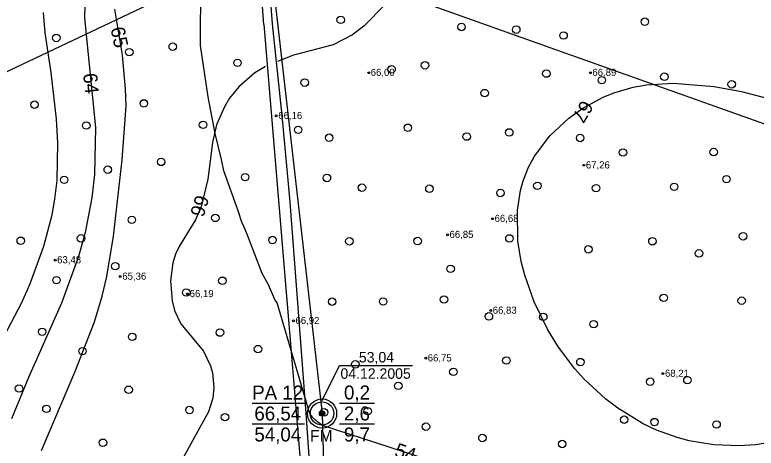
# Model space of a CAD drawing. Extents: x 532503 to 539665, y 6557663 to 6561526.
# Drawn here: x 534128.7 to 534382.9, y 6559614.5 to 6559763.1 of the extents above; entities that cross this region are included whole.
import ezdxf

# ---------------------------------------------------------------- set-up
doc = ezdxf.new("R2010")
doc.units = 0
for name, color, linetype in [('GEOLPUNKT', 7, 'Continuous'), ('HALJASTUS', 7, 'Continuous'), ('HORISONTAAL-EH2000', 7, 'Continuous'), ('KORGUS-EH2000', 7, 'Continuous'), ('Lamami horisontaal_EH2000', 7, 'Continuous'), ('Lõige', 7, 'Continuous'), ('Proovid', 7, 'Continuous'), ('TEE', 7, 'Continuous'), ('Veetase', 7, 'Continuous')]:
    doc.layers.add(name, color=color, linetype=linetype)

# ---------------------------------------------------------------- blocks, each defined once
blk = doc.blocks.new('METS')
at = {"layer": 'HALJASTUS'}
blk.add_circle((0, 0), 0.8, dxfattribs=at)

msp = doc.modelspace()

# ---------------------------------------------------------------- linework, layer by layer
at = {"layer": 'GEOLPUNKT'}
for p, q in [((534210.02, 6559629.95), (534228.02, 6559629.95)), ((534240.02, 6559629.95), (534252.02, 6559629.95)), ((534210.02, 6559622.75), (534228.02, 6559622.75)), ((534240.02, 6559622.75), (534252.02, 6559622.75))]:
    msp.add_line(p, q, dxfattribs=at)
for radius in [5, 4, 0.9, 0.801, 0.7, 0.6, 0.5, 0.4, 0.3, 0.2, 0.1]:
    msp.add_circle((534234.02, 6559626.35), radius, dxfattribs=at)
at = {"layer": 'HORISONTAAL-EH2000'}
for points in [[(534334.46, 6559834.45), (534333.43, 6559833.76), (534327.99, 6559830.52), (534316.75, 6559824.73), (534301.94, 6559818.11), (534294.71, 6559814.41), (534287.4, 6559809.66), (534283.99, 6559806.94), (534279.33, 6559802.42), (534274.21, 6559795.86), (534265.58, 6559781.47), (534259.24, 6559771.37), (534255.61, 6559766.59), (534248.5, 6559759.31), (534244.47, 6559756.27), (534237.87, 6559752.83), (534224.2, 6559749.26), (534218.79, 6559747.12)], [(534152.89, 6559775.47), (534152.55, 6559762.1), (534154.05, 6559747.06), (534156.32, 6559724.43), (534156, 6559708.31), (534155.09, 6559700.28), (534152.81, 6559688.39), (534150.54, 6559680.17), (534144.68, 6559664.15), (534133.37, 6559638.65), (534127.52, 6559624.55)], [(534137.79, 6559613.62), (534149.27, 6559640.58), (534155.94, 6559657.77), (534158.59, 6559666.58), (534160.2, 6559673.37), (534162.56, 6559687.14), (534165.48, 6559713.35), (534166.8, 6559731.93), (534166.68, 6559737.72), (534165.55, 6559749.27), (534163, 6559764.99)], [(534125.14, 6559653.05), (534130.96, 6559664.24), (534133.83, 6559670.61), (534138.59, 6559683.77), (534141.44, 6559694.47), (534142.43, 6559699.91), (534143.14, 6559706.31), (534143.37, 6559719.2), (534142.94, 6559727.26), (534141.12, 6559743.27), (534139.12, 6559756.96), (534138.5, 6559763.84)], [(534214.62, 6559745.35), (534211.01, 6559743.15), (534205.51, 6559738.43), (534202.32, 6559734.47), (534200.53, 6559731.59), (534197.86, 6559725.41), (534196.43, 6559719.29), (534194.82, 6559706.69), (534192.57, 6559697.2), (534190.64, 6559692.76), (534188.27, 6559688.84), (534185.04, 6559683.68), (534183.74, 6559680.97), (534182.83, 6559678.07), (534182.08, 6559671.89), (534182.62, 6559664.98), (534183.48, 6559661.68), (534185.63, 6559657.15), (534193.4, 6559647.77), (534195.82, 6559642.71), (534196.46, 6559640.27), (534196.93, 6559635.26), (534196.54, 6559631.57), (534195.07, 6559626.91), (534190.28, 6559618.23), (534184.57, 6559607.88)], [(534304.83, 6559710.87), (534306.86, 6559714.66), (534312.1, 6559721.64), (534318.6, 6559727.68), (534323.47, 6559731.11), (534330.43, 6559734.83), (534334.03, 6559736.29), (534340.72, 6559738.23), (534345.25, 6559739.05), (534354.44, 6559739.68), (534368.46, 6559738.57), (534377.87, 6559736.8), (534396.57, 6559731.9), (534420.34, 6559725.11), (534432.05, 6559722.19), (534449.59, 6559719.1), (534462.68, 6559718.26)], [(534394, 6559617.52), (534382.7, 6559615.61), (534376.96, 6559615.3), (534368.36, 6559615.65), (534359.9, 6559617.03), (534355.76, 6559618.12), (534348.66, 6559620.69), (534344.09, 6559622.84), (534335.43, 6559628.13), (534331.35, 6559631.23), (534323.79, 6559638.25), (534320.7, 6559641.69), (534315.07, 6559649.11), (534311.37, 6559655.09), (534306.71, 6559664.64), (534303.51, 6559673.82), (534302.34, 6559678.51), (534301.19, 6559685.58), (534301.02, 6559696.08), (534302.07, 6559702.84), (534302.97, 6559706.12), (534304.83, 6559710.87)]]:
    msp.add_lwpolyline(points, dxfattribs=at)
at = {"layer": 'KORGUS-EH2000'}
for centre in [(534250, 6559743.24), (534326, 6559743.24), (534218.32, 6559728.44), (534323.79, 6559711.49), (534292.49, 6559693.16), (534277.03, 6559687.66), (534142.5, 6559678.97), (534164.85, 6559673.33), (534187.93, 6559667.36), (534291.84, 6559661.67), (534224.21, 6559658.13), (534269.55, 6559645.3), (534350.83, 6559640.03)]:
    msp.add_circle(centre, 0.32, dxfattribs=at)
at = {"layer": 'Lamami horisontaal_EH2000'}
msp.add_lwpolyline([(534270.75, 6559610.31), (534234.22, 6559622.29), (534233.35, 6559622.86), (534233.07, 6559623.05), (534232.49, 6559623.49), (534231.95, 6559623.91), (534231.62, 6559624.21), (534231.04, 6559624.77), (534230.75, 6559625.1), (534230.3, 6559625.63), (534229.88, 6559626.24), (534218.59, 6559664.29), (534217.79, 6559665.44), (534215.69, 6559670.5), (534213.51, 6559674.37), (534208.25, 6559688.12), (534207.3, 6559690.27), (534206.54, 6559691.99), (534205.25, 6559695.87), (534200.36, 6559709.61), (534199.49, 6559713.49), (534197.37, 6559722.39), (534194.98, 6559734.99), (534192.32, 6559752.6), (534192.51, 6559774.1)], dxfattribs=at)
at = {"layer": 'Lõige'}
for points in [[(534196.94, 6560008.33), (534199.17, 6559979.56), (534201.3, 6559874.5), (534215.74, 6559786.31), (534234.02, 6559626.35), (534236.27, 6559544.42), (534237.9, 6559498.78), (534199.31, 6559446.85), (534164.07, 6559400.22), (534154.58, 6559387.66)], [(533917.43, 6559650.43), (533949.04, 6559659.85), (534215.74, 6559786.31), (534470.46, 6559695.5), (534707.91, 6559763.06), (534929.16, 6559826.01), (535198.18, 6559814.49), (535305.66, 6559887.85), (535520.8, 6559960.87), (535543.92, 6559971)]]:
    msp.add_lwpolyline(points, dxfattribs=at)
at = {"layer": 'TEE'}
for p, q in [((534214.08, 6559759.73), (534205.15, 6559869.25)), ((534217.07, 6559760.02), (534208.3, 6559867.51)), ((534220.32, 6559728.61), (534217.07, 6559760.02)), ((534223.13, 6559698.91), (534220.31, 6559728.62)), ((534226.21, 6559658.28), (534223.13, 6559698.87)), ((534228.52, 6559626.51), (534226.21, 6559658.28)), ((534229.89, 6559606.87), (534228.52, 6559626.5))]:
    msp.add_line(p, q, dxfattribs=at)
msp.add_lwpolyline([(534214.08, 6559759.73), (534229.88, 6559570.67), (534233.33, 6559538.8), (534241.25, 6559523.41), (534256.98, 6559509.68), (534269, 6559504.22), (534278.97, 6559501.8), (534297.64, 6559502.71), (534311.83, 6559501.15), (534321.29, 6559498), (534353.11, 6559480.54), (534379.41, 6559462.48)], dxfattribs=at)
at = {"layer": 'Veetase'}
for p, q in [((534234.02, 6559630.85), (534240.02, 6559642.85)), ((534240.02, 6559642.85), (534265.02, 6559642.85))]:
    msp.add_line(p, q, dxfattribs=at)

# ---------------------------------------------------------------- block references
at = {"layer": 'HALJASTUS', "xscale": 1.6, "yscale": 1.6000000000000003}
for p in [(534240.41, 6559761.36), (534344.69, 6559760.73), (534281.82, 6559758.94), (534300.59, 6559758.02), (534316.83, 6559756.01), (534142.91, 6559755.16), (534167.93, 6559750.29), (534182.82, 6559752.17), (534205.04, 6559746.62), (534269.32, 6559745.79), (534257.86, 6559744.4), (534310.93, 6559742.94), (534329.93, 6559740.68), (534351.38, 6559741.87), (534228.07, 6559739.85), (534374.47, 6559739.26), (534289.77, 6559736.26), (534172.91, 6559732.71), (534135.42, 6559732.28), (534153.18, 6559725.15), (534193.21, 6559725.35), (534225.83, 6559723.66), (534263.42, 6559724.37), (534298.2, 6559722.77), (534236.46, 6559720.95), (534283.62, 6559721.34), (534322.51, 6559720.86), (534337.2, 6559715.87), (534368.28, 6559716.03), (534178.84, 6559712.64), (534160.54, 6559709.98), (534207.65, 6559707.4), (534235.68, 6559707.15), (534145.61, 6559706.49), (534372.69, 6559706.72), (534247.7, 6559703.81), (534270.83, 6559703.45), (534295.18, 6559702), (534307.84, 6559704.46), (534327.95, 6559703.65), (534354.75, 6559704.09), (534168.79, 6559692.79), (534197.43, 6559693.44), (534378.36, 6559687.13), (534130.71, 6559685.61), (534151.37, 6559686.42), (534217.02, 6559685.84), (534243.39, 6559685.41), (534266.78, 6559685.5), (534298.25, 6559686.4), (534347.28, 6559685.43), (534325.35, 6559682.67), (534363.25, 6559681.27), (534163.11, 6559676.87), (534278.09, 6559675.98), (534142.97, 6559672.08), (534199.84, 6559671.88), (534187.47, 6559667.86), (534237.48, 6559664.71), (534254.95, 6559664.78), (534275.83, 6559665.45), (534351.15, 6559666.04), (534377.88, 6559665.05), (534291.23, 6559659.66), (534309.86, 6559659.49), (534327.12, 6559657), (534138.07, 6559654.38), (534199.01, 6559654.1), (534168.94, 6559652.64), (534151.87, 6559647.74), (534212.06, 6559648.44), (534297.21, 6559644.53), (534322.6, 6559643.98), (534245.44, 6559643.2), (534279.04, 6559640.64), (534346.53, 6559637.25), (534359.29, 6559637.77), (534130.13, 6559634.94), (534167.72, 6559634.5), (534260.15, 6559635.85), (534139.51, 6559627.93), (534188.55, 6559627.53), (534234.72, 6559626.74), (534249.67, 6559627.16), (534200.74, 6559625.08), (534337.6, 6559624.23), (534348.01, 6559623.41), (534269.64, 6559621.84), (534369.28, 6559622.59), (534158.9, 6559616.31), (534289, 6559617.94), (534316.35, 6559615.89)]:
    msp.add_blockref('METS', p, dxfattribs=at)

# ---------------------------------------------------------------- texts
at = {"layer": 'GEOLPUNKT'}
for s, p in [('PA 12', (534210.06, 6559631.15)), ('0,2', (534241.54, 6559631.15)), ('66,54', (534210.8, 6559623.95)), ('2,6', (534241.51, 6559623.95)), ('54,04', (534210.8, 6559616.75)), ('9,7', (534241.51, 6559616.75))]:
    msp.add_text(s, height=4.8, dxfattribs=at).set_placement(p)
at = {"layer": 'HORISONTAAL-EH2000'}
for s, rotation, p in [('65', 282.1676, (534161.46, 6559758.42)), ('64', 275.9061, (534152.07, 6559742.88)), ('67', 238.9768, (534323.21, 6559734.18)), ('66', 253.3008, (534190.8, 6559701.65))]:
    msp.add_text(s, height=4.8, rotation=rotation, dxfattribs=at).set_placement(p)
at = {"layer": 'KORGUS-EH2000'}
for s, p in [('66,00', (534250.7, 6559742.14)), ('66,89', (534326.7, 6559742.14)), ('66,16', (534219.02, 6559727.33)), ('67,26', (534324.48, 6559710.39)), ('66,68', (534293.18, 6559692.06)), ('66,85', (534277.72, 6559686.56)), ('63,48', (534143.19, 6559677.87)), ('65,36', (534165.54, 6559672.23)), ('66,19', (534188.63, 6559666.26)), ('66,83', (534292.53, 6559660.57)), ('66,92', (534224.91, 6559657.03)), ('66,75', (534270.25, 6559644.2)), ('68,21', (534351.59, 6559638.93))]:
    msp.add_text(s, height=2.45, dxfattribs=at).set_placement(p)
at = {"layer": 'Lamami horisontaal_EH2000'}
msp.add_text('54', height=4.8, rotation=341.849, dxfattribs=at).set_placement((534258.53, 6559611.79))
at = {"layer": 'Proovid'}
msp.add_text('FM', height=4, dxfattribs=at).set_placement((534229.9, 6559616.71))
at = {"layer": 'Veetase'}
for s, p in [('53,04', (534246.65, 6559643.85)), ('04.12.2005', (534240.34, 6559638.25))]:
    msp.add_text(s, height=3.6, dxfattribs=at).set_placement(p)

doc.saveas('drawing.dxf')
